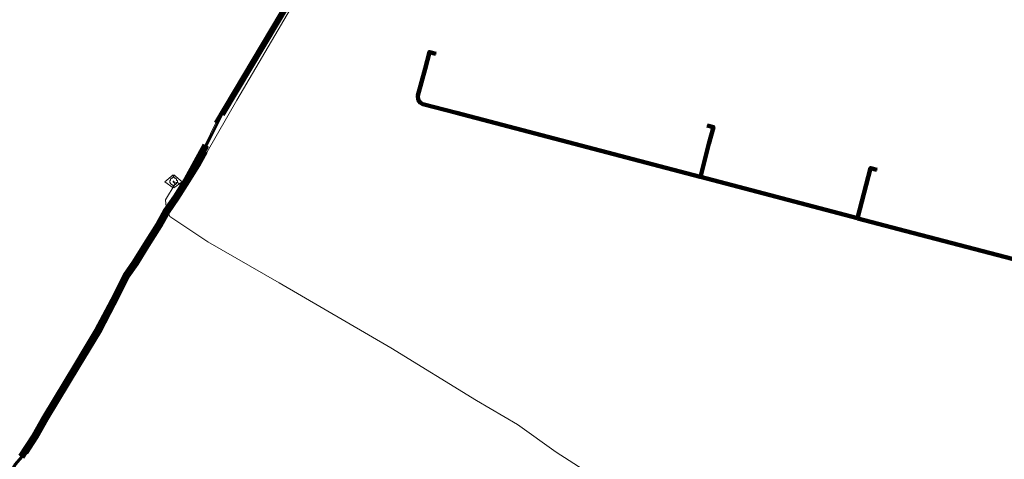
# Model space of a CAD drawing. Header units: metres. Extents: x 90551 to 91648, y 464474 to 467021.
# Tile 658 of 1056: x 90802 to 90944, y 465055 to 465118. Entities that reach past the tile are written whole.
import ezdxf
from ezdxf.lldxf.tags import DXFTag

# ---------------------------------------------------------------- set-up
doc = ezdxf.new("R2010")
doc.units = ezdxf.units.M
for name, color, linetype, lineweight in [('B-OI-KL-DATA_HULPSTUK_KPN BV-S', 90, 'Continuous', 18), ('B-OI-KL-DATA_KABELBED_KPN BV-G', 90, 'Continuous', 100), ('B-OI-KL-DATA_OVERIG_UNIVERSITEIT LEIDEN-G', 90, 'KL-DATA-SO', 18), ('B-OI-KL-DATA_SLIB LEIDEN PA CIRCET NEDERLAND-G', 90, 'KL-DATA-SO', 18), ('B-OI-KL-ET_MS_10 KV_LIANDER NV PAC 2AI68G2-G', 130, 'KL-MS-SO', 18)]:
    doc.layers.add(name, color=color, linetype=linetype, lineweight=lineweight)
for name, color, linetype, lineweight, transparency in [('B-OI-KL-ET_LS_MANTELBUIS_POLYETHEEN_125_LIANDER NV PAC 2AI68G2-G', 190, 'Continuous', 100, 0.5), ('B-OI-KL-ET_LS_MANTELBUIS_POLYETHEEN_160_LIANDER NV PAC 2AI68G2-G', 190, 'Continuous', 100, 0.5), ('B-OI-KL-ET_LS_MANTELBUIS_POLYVINYLCHLORIDE PVC_110_LIANDER NV PAC 2AI68G2-G', 190, 'Continuous', 100, 0.5), ('B-OI-KL-ET_LS_MANTELBUIS_POLYVINYLCHLORIDE PVC_160_LIANDER NV PAC 2AI68G2-G', 190, 'Continuous', 100, 0.5), ('B-OI-KL-ET_MS_MANTELBUIS_POLYETHEEN_125_LIANDER NV PAC 2AI68G2-G', 130, 'Continuous', 100, 0.5), ('B-OI-KL-ET_MS_MANTELBUIS_POLYETHEEN_160_LIANDER NV PAC 2AI68G2-G', 130, 'Continuous', 100, 0.5), ('B-OI-KL-ET_MS_MANTELBUIS_POLYVINYLCHLORIDE PVC_110_LIANDER NV PAC 2AI68G2-G', 130, 'Continuous', 100, 0.5), ('B-OI-KL-ET_MS_MANTELBUIS_POLYVINYLCHLORIDE PVC_160_LIANDER NV PAC 2AI68G2-G', 130, 'Continuous', 100, 0.5)]:
    doc.layers.add(name, color=color, linetype=linetype, lineweight=lineweight, transparency=transparency)
doc.styles.add('NLCS-ISO', font='NLCS-ISO.TTF')
tags = doc.linetypes.add('KL-DATA-SO', pattern='A,4,-1,[101,NLCS.SHX,S=0.5,R=0,X=0,Y=0],-1,4,-1,["D",Standard,S=1,R=0,X=-0.25,Y=-0.5],-1.5', length=12.5).pattern_tags.tags
tags[18] = DXFTag(74, 10)
tags = doc.linetypes.add('KL-MS-SO', pattern='A,4,-1,[103,NLCS.SHX,S=0.75,R=0,X=0,Y=0],-1,4,-1,["M",Standard,S=1,R=0,X=0,Y=-0.5],-2', length=13).pattern_tags.tags
tags[18] = DXFTag(74, 10)

# ---------------------------------------------------------------- blocks, each defined once
blk = doc.blocks.new('SKL-WTB_HULP_OVERIG-SO')
at = {"color": 0, "linetype": 'ByBlock', "lineweight": 18}
for points in [[(-0.14, 0.14), (0.14, -0.14)], [(0.14, 0.14), (-0.14, -0.14)]]:
    blk.add_lwpolyline(points, dxfattribs=at)
at = {"color": 0, "linetype": 'ByBlock', "lineweight": 18, "style": 'NLCS-ISO', "flags": 1}
for tag, p in [('TYPE', (1.5, 0)), ('OMSCHRIJVING', (1.5, -3)), ('LABEL', (1.5, -1.5))]:
    blk.add_attdef(tag, p, '', height=1, dxfattribs=at)

msp = doc.modelspace()

# ---------------------------------------------------------------- linework, layer by layer
at = {"layer": 'B-OI-KL-DATA_KABELBED_KPN BV-G', "flags": 128}
for points in [[(90900.307, 465095.393), (90894.433, 465096.938), (90865.106, 465104.653), (90860.252, 465105.931), (90859.84, 465106.14), (90859.582, 465106.526), (90859.539, 465107.152), (90860.557, 465111.018), (90861.196, 465113.45), (90862.144, 465113.188)], [(90900.324, 465095.389), (90901.561, 465100.192), (90902.196, 465102.606), (90901.301, 465102.843)], [(90923.004, 465089.422), (90924.259, 465094.264), (90924.889, 465096.681), (90925.809, 465096.426)], [(90923.043, 465089.411), (90923.004, 465089.422), (90900.324, 465095.389), (90900.307, 465095.393)], [(90955.587, 465080.85), (90949.74, 465082.388), (90928.899, 465087.871), (90923.043, 465089.411)]]:
    msp.add_lwpolyline(points, dxfattribs=at)
at = {"layer": 'B-OI-KL-DATA_OVERIG_UNIVERSITEIT LEIDEN-G', "flags": 128}
for points in [[(90932.1, 465191.4), (90930.1, 465191.5), (90925.5, 465191.6), (90919.4, 465192), (90909.9, 465193.4), (90891.8, 465197.9), (90889.6, 465198.7), (90889, 465198.7), (90888.5, 465198.6), (90887.9, 465197.8), (90882.1, 465188.1), (90873.1, 465173.1), (90867.4, 465163.9), (90861.9, 465154.9), (90856.8, 465146.3), (90843.4, 465123.6), (90833.4, 465106.5), (90827.6, 465096.4), (90826.4, 465094.7), (90825.9, 465094.4), (90825.2, 465094.3), (90824.8, 465094.6), (90824.2, 465094.7)], [(90900.307, 465095.393), (90894.433, 465096.938), (90865.106, 465104.653), (90860.252, 465105.931), (90859.84, 465106.14), (90859.582, 465106.526), (90859.54, 465107.152), (90860.557, 465111.019), (90861.196, 465113.45), (90862.144, 465113.188)], [(90900.324, 465095.389), (90901.561, 465100.192), (90902.196, 465102.606), (90901.301, 465102.843)], [(90923.004, 465089.422), (90924.259, 465094.264), (90924.889, 465096.681), (90925.809, 465096.426)], [(90923.043, 465089.411), (90923.004, 465089.422), (90900.324, 465095.389), (90900.307, 465095.393)], [(90824.2, 465094.7), (90824.5, 465094.4), (90823.1, 465092.1), (90823.2, 465091.1), (90823.7, 465089.7), (90829.2, 465086), (90839.5, 465080.1), (90855.6, 465070.7), (90868, 465063.1), (90873.9, 465059.6), (90879.5, 465055.6), (90890.9, 465048.3), (90909.2, 465037.4), (90927.3, 465027.1)], [(90955.587, 465080.85), (90949.74, 465082.388), (90928.899, 465087.871), (90923.043, 465089.411)]]:
    msp.add_lwpolyline(points, dxfattribs=at)
at = {"layer": 'B-OI-KL-DATA_SLIB LEIDEN PA CIRCET NEDERLAND-G', "flags": 128}
for points in [[(90932.1, 465191.4), (90930.1, 465191.5), (90925.5, 465191.6), (90919.4, 465192), (90909.9, 465193.4), (90891.8, 465197.9), (90889.6, 465198.7), (90889, 465198.7), (90888.5, 465198.6), (90887.9, 465197.8), (90882.1, 465188.1), (90873.1, 465173.1), (90867.4, 465163.9), (90861.9, 465154.9), (90856.8, 465146.3), (90843.4, 465123.6), (90833.4, 465106.5), (90827.6, 465096.4), (90826.4, 465094.7), (90825.9, 465094.4), (90825.2, 465094.3), (90824.8, 465094.6), (90824.2, 465094.7)], [(90824.2, 465094.2), (90824.1, 465094.2), (90824, 465094.3), (90823.9, 465094.3), (90823.9, 465094.4), (90823.8, 465094.4), (90823.8, 465094.5), (90823.7, 465094.6), (90823.7, 465094.7), (90823.7, 465094.8), (90823.7, 465094.9), (90823.8, 465094.9), (90823.8, 465095), (90823.8, 465095.1), (90823.9, 465095.1), (90823.9, 465095.2), (90824, 465095.2), (90824.1, 465095.2), (90824.1, 465095.3), (90824.2, 465095.3), (90824.2, 465095.7), (90823, 465094.7), (90824.2, 465093.8), (90824.2, 465094.2)], [(90824.3, 465093.8), (90824.3, 465094.2), (90824.4, 465094.2), (90824.4, 465094.3), (90824.5, 465094.3), (90824.6, 465094.3), (90824.6, 465094.4), (90824.7, 465094.4), (90824.7, 465094.5), (90824.7, 465094.6), (90824.8, 465094.6), (90824.8, 465094.7), (90824.8, 465094.8), (90824.8, 465094.9), (90824.7, 465094.9), (90824.7, 465095), (90824.7, 465095.1), (90824.6, 465095.1), (90824.6, 465095.2), (90824.5, 465095.2), (90824.4, 465095.2), (90824.4, 465095.3), (90824.3, 465095.3), (90824.3, 465095.7), (90825.5, 465094.7), (90824.3, 465093.8)], [(90824.3, 465093.8), (90824.3, 465094.2), (90824.4, 465094.2), (90824.4, 465094.3), (90824.5, 465094.3), (90824.6, 465094.3), (90824.6, 465094.4), (90824.7, 465094.4), (90824.7, 465094.5), (90824.7, 465094.6), (90824.8, 465094.6), (90824.8, 465094.7), (90824.8, 465094.8), (90824.8, 465094.9), (90824.7, 465094.9), (90824.7, 465095), (90824.7, 465095.1), (90824.6, 465095.1), (90824.6, 465095.2), (90824.5, 465095.2), (90824.4, 465095.2), (90824.4, 465095.3), (90824.3, 465095.3), (90824.3, 465095.7), (90825.5, 465094.7), (90824.3, 465093.8)], [(90824.2, 465094.7), (90824.5, 465094.4), (90823.1, 465092.1), (90823.2, 465091.1), (90823.7, 465089.7), (90829.2, 465086), (90839.5, 465080.1), (90855.6, 465070.7), (90868, 465063.1), (90873.9, 465059.6), (90879.5, 465055.6), (90890.9, 465048.3), (90909.2, 465037.4), (90918.8, 465031.6), (90927.3, 465027.1)], [(90824.2, 465094.7), (90824.3, 465094.7), (90824.3, 465094.8), (90824.2, 465094.8), (90824.2, 465094.7)]]:
    msp.add_lwpolyline(points, dxfattribs=at)
at = {"layer": 'B-OI-KL-ET_LS_MANTELBUIS_POLYETHEEN_125_LIANDER NV PAC 2AI68G2-G', "flags": 128}
for points in [[(90802.276, 465054.942), (90804.185, 465057.941), (90805.708, 465060.57), (90810.31, 465068.258), (90811.66, 465070.49), (90813.275, 465073.171), (90814.757, 465075.968), (90815.942, 465078.242), (90817.387, 465081.164), (90818.674, 465083.01), (90820.276, 465085.594), (90822.104, 465088.47), (90823.195, 465090.471), (90824.589, 465092.463), (90826.144, 465094.922), (90827.847, 465098.017), (90828.904, 465099.962)], [(90802.363, 465054.893), (90804.271, 465057.889), (90805.794, 465060.519), (90810.395, 465068.206), (90811.746, 465070.439), (90813.362, 465073.122), (90814.846, 465075.921), (90816.032, 465078.197), (90817.473, 465081.113), (90818.757, 465082.955), (90820.36, 465085.54), (90822.19, 465088.419), (90823.28, 465090.419), (90824.672, 465092.407), (90826.227, 465094.866), (90827.933, 465097.964), (90828.998, 465099.921)], [(90802.46, 465054.859), (90804.356, 465057.837), (90805.88, 465060.468), (90810.481, 465068.155), (90811.832, 465070.387), (90813.449, 465073.073), (90814.934, 465075.875), (90816.121, 465078.151), (90817.559, 465081.062), (90818.841, 465082.9), (90820.445, 465085.487), (90822.276, 465088.368), (90823.365, 465090.366), (90824.755, 465092.352), (90826.313, 465094.815), (90828.02, 465097.916), (90829.086, 465099.873)], [(90802.635, 465055.693), (90804.1, 465057.993), (90805.621, 465060.62), (90810.224, 465068.309), (90811.575, 465070.542), (90813.188, 465073.221), (90814.669, 465076.014), (90815.853, 465078.287), (90817.3, 465081.215), (90818.59, 465083.065), (90820.191, 465085.647), (90822.017, 465088.521), (90823.11, 465090.524), (90824.505, 465092.518), (90826.059, 465094.975), (90827.513, 465097.303), (90828.565, 465099.233)], [(90802.804, 465055.585), (90804.271, 465057.889), (90805.794, 465060.519), (90810.395, 465068.206), (90811.746, 465070.439), (90813.362, 465073.122), (90814.846, 465075.921), (90816.032, 465078.197), (90817.473, 465081.113), (90818.757, 465082.955), (90820.36, 465085.54), (90822.19, 465088.419), (90823.28, 465090.419), (90824.672, 465092.407), (90826.229, 465094.869), (90827.686, 465097.202), (90828.741, 465099.138)], [(90802.973, 465055.478), (90804.442, 465057.785), (90805.966, 465060.418), (90810.567, 465068.103), (90811.917, 465070.335), (90813.536, 465073.024), (90815.023, 465075.828), (90816.21, 465078.106), (90817.646, 465081.011), (90818.925, 465082.845), (90820.53, 465085.434), (90822.362, 465088.317), (90823.45, 465090.313), (90824.839, 465092.296), (90826.398, 465094.762), (90827.859, 465097.101), (90828.916, 465099.042)]]:
    msp.add_lwpolyline(points, dxfattribs=at)
at = {"layer": 'B-OI-KL-ET_LS_MANTELBUIS_POLYETHEEN_160_LIANDER NV PAC 2AI68G2-G', "flags": 128}
for points in [[(90802.127, 465055.08), (90804.014, 465058.045), (90805.535, 465060.671), (90810.138, 465068.361), (90811.489, 465070.594), (90813.101, 465073.27), (90814.58, 465076.061), (90815.764, 465078.333), (90817.214, 465081.266), (90818.507, 465083.12), (90820.106, 465085.7), (90821.931, 465088.572), (90823.025, 465090.577), (90824.422, 465092.573), (90825.972, 465095.024), (90827.672, 465098.113), (90828.728, 465100.058)], [(90802.197, 465055.004), (90804.1, 465057.993), (90805.621, 465060.62), (90810.224, 465068.309), (90811.575, 465070.542), (90813.188, 465073.221), (90814.669, 465076.014), (90815.853, 465078.287), (90817.3, 465081.215), (90818.59, 465083.065), (90820.191, 465085.647), (90822.017, 465088.521), (90823.11, 465090.524), (90824.505, 465092.518), (90826.058, 465094.973), (90827.76, 465098.065), (90828.816, 465100.01)]]:
    msp.add_lwpolyline(points, dxfattribs=at)
at = {"layer": 'B-OI-KL-ET_LS_MANTELBUIS_POLYVINYLCHLORIDE PVC_110_LIANDER NV PAC 2AI68G2-G', "flags": 128}
for points in [[(90887.102, 465198.279), (90831.168, 465104.469)], [(90887.187, 465198.228), (90831.254, 465104.418)], [(90887.273, 465198.177), (90831.358, 465104.377)]]:
    msp.add_lwpolyline(points, dxfattribs=at)
at = {"layer": 'B-OI-KL-ET_LS_MANTELBUIS_POLYVINYLCHLORIDE PVC_160_LIANDER NV PAC 2AI68G2-G', "flags": 128}
msp.add_lwpolyline([(90830.37, 465103.232), (90886.976, 465198.337)], dxfattribs=at)
at = {"layer": 'B-OI-KL-ET_MS_10 KV_LIANDER NV PAC 2AI68G2-G', "flags": 128}
for points in [[(90927.102, 465190.935), (90915.689, 465193.451), (90888.916, 465199.657), (90888.785, 465199.675), (90888.652, 465199.682), (90888.519, 465199.678), (90888.388, 465199.662), (90888.258, 465199.635), (90888.131, 465199.597), (90888.007, 465199.549), (90887.888, 465199.49), (90887.775, 465199.421), (90887.667, 465199.343), (90887.567, 465199.256), (90887.475, 465199.161), (90887.391, 465199.058), (90887.316, 465198.948), (90886.976, 465198.337), (90830.37, 465103.232), (90828.821, 465100.013), (90827.757, 465098.06), (90826.055, 465094.968), (90824.505, 465092.518), (90823.11, 465090.524), (90822.017, 465088.521), (90820.191, 465085.647), (90818.59, 465083.065), (90817.3, 465081.215), (90815.853, 465078.287), (90814.669, 465076.014), (90813.188, 465073.221), (90811.575, 465070.542), (90810.224, 465068.309), (90805.621, 465060.62), (90804.1, 465057.993), (90802.2, 465055.009), (90801.276, 465053.952), (90737.231, 464945.398), (90735.965, 464943.289), (90735.927, 464943.232), (90735.885, 464943.178), (90735.838, 464943.128), (90735.787, 464943.082), (90735.732, 464943.041), (90735.674, 464943.005), (90735.613, 464942.974), (90735.55, 464942.948), (90735.484, 464942.927), (90735.417, 464942.913), (90735.349, 464942.904), (90735.281, 464942.901), (90735.212, 464942.904), (90735.144, 464942.912), (90735.077, 464942.927), (90735.012, 464942.947), (90734.948, 464942.972), (90734.887, 464943.003), (90733.334, 464943.876), (90717.783, 464953.009), (90716.802, 464953.456), (90715.321, 464952.371), (90713.562, 464951.252), (90711.434, 464950.159), (90708.977, 464949.169), (90707.252, 464948.652), (90704.855, 464948.154), (90702.815, 464947.927), (90695.467, 464947.48), (90685.878, 464946.905)], [(90927.102, 465190.935), (90915.689, 465193.451), (90888.916, 465199.657), (90888.785, 465199.675), (90888.652, 465199.682), (90888.519, 465199.678), (90888.388, 465199.662), (90888.258, 465199.635), (90888.131, 465199.597), (90888.007, 465199.549), (90887.888, 465199.49), (90887.775, 465199.421), (90887.667, 465199.343), (90887.567, 465199.256), (90887.475, 465199.161), (90887.391, 465199.058), (90887.316, 465198.948), (90886.976, 465198.337), (90830.37, 465103.232), (90828.821, 465100.013), (90827.757, 465098.06), (90826.055, 465094.968), (90824.505, 465092.518), (90823.11, 465090.524), (90822.017, 465088.521), (90820.191, 465085.647), (90818.59, 465083.065), (90817.3, 465081.215), (90815.853, 465078.287), (90814.669, 465076.014), (90813.188, 465073.221), (90811.575, 465070.542), (90810.224, 465068.309), (90805.621, 465060.62), (90804.1, 465057.993), (90802.2, 465055.009), (90801.276, 465053.952), (90737.231, 464945.398), (90735.965, 464943.289), (90735.927, 464943.232), (90735.885, 464943.178), (90735.838, 464943.128), (90735.787, 464943.082), (90735.732, 464943.041), (90735.674, 464943.005), (90735.613, 464942.974), (90735.55, 464942.948), (90735.484, 464942.927), (90735.417, 464942.913), (90735.349, 464942.904), (90735.281, 464942.901), (90735.212, 464942.904), (90735.144, 464942.912), (90735.077, 464942.927), (90735.012, 464942.947), (90734.948, 464942.972), (90734.887, 464943.003), (90733.334, 464943.876), (90717.783, 464953.009), (90716.802, 464953.456), (90715.321, 464952.371), (90713.562, 464951.252), (90711.434, 464950.159), (90708.977, 464949.169), (90707.252, 464948.652), (90704.855, 464948.154), (90702.815, 464947.927), (90695.467, 464947.48), (90685.878, 464946.905)], [(90772.372, 464919.508), (90771.304, 464920.082), (90761.29, 464926.057), (90753.447, 464930.963), (90737.089, 464940.701), (90735.976, 464941.402), (90735.912, 464941.446), (90735.853, 464941.495), (90735.798, 464941.549), (90735.748, 464941.607), (90735.703, 464941.67), (90735.663, 464941.736), (90735.63, 464941.806), (90735.602, 464941.878), (90735.581, 464941.952), (90735.566, 464942.028), (90735.558, 464942.104), (90735.556, 464942.181), (90735.561, 464942.258), (90735.572, 464942.335), (90735.59, 464942.41), (90735.614, 464942.483), (90735.645, 464942.554), (90735.681, 464942.622), (90737.317, 464945.347), (90801.358, 465053.893), (90802.28, 465054.949), (90804.185, 465057.941), (90805.708, 465060.57), (90810.31, 465068.258), (90811.66, 465070.49), (90813.275, 465073.171), (90814.757, 465075.968), (90815.942, 465078.242), (90817.387, 465081.164), (90818.674, 465083.01), (90820.276, 465085.594), (90822.104, 465088.47), (90823.195, 465090.471), (90824.589, 465092.463), (90826.141, 465094.917), (90827.845, 465098.012), (90828.91, 465099.967), (90831.166, 465104.466), (90887.087, 465198.253), (90887.479, 465198.938), (90887.542, 465199.026), (90887.612, 465199.108), (90887.689, 465199.183), (90887.772, 465199.251), (90887.86, 465199.312), (90887.954, 465199.364), (90888.052, 465199.409), (90888.154, 465199.444), (90888.258, 465199.47), (90888.364, 465199.487), (90888.472, 465199.494), (90888.579, 465199.492), (90888.686, 465199.481), (90888.792, 465199.46), (90918.159, 465192.757)], [(90772.372, 464919.508), (90771.304, 464920.082), (90761.29, 464926.057), (90753.447, 464930.963), (90737.089, 464940.701), (90735.976, 464941.402), (90735.912, 464941.446), (90735.853, 464941.495), (90735.798, 464941.549), (90735.748, 464941.607), (90735.703, 464941.67), (90735.663, 464941.736), (90735.63, 464941.806), (90735.602, 464941.878), (90735.581, 464941.952), (90735.566, 464942.028), (90735.558, 464942.104), (90735.556, 464942.181), (90735.561, 464942.258), (90735.572, 464942.335), (90735.59, 464942.41), (90735.614, 464942.483), (90735.645, 464942.554), (90735.681, 464942.622), (90737.317, 464945.347), (90801.358, 465053.893), (90802.28, 465054.949), (90804.185, 465057.941), (90805.708, 465060.57), (90810.31, 465068.258), (90811.66, 465070.49), (90813.275, 465073.171), (90814.757, 465075.968), (90815.942, 465078.242), (90817.387, 465081.164), (90818.674, 465083.01), (90820.276, 465085.594), (90822.104, 465088.47), (90823.195, 465090.471), (90824.589, 465092.463), (90826.141, 465094.917), (90827.845, 465098.012), (90828.91, 465099.967), (90831.166, 465104.466), (90887.087, 465198.253), (90887.479, 465198.938), (90887.542, 465199.026), (90887.612, 465199.108), (90887.689, 465199.183), (90887.772, 465199.251), (90887.86, 465199.312), (90887.954, 465199.364), (90888.052, 465199.409), (90888.154, 465199.444), (90888.258, 465199.47), (90888.364, 465199.487), (90888.472, 465199.494), (90888.579, 465199.492), (90888.686, 465199.481), (90888.792, 465199.46), (90918.159, 465192.757)], [(90772.419, 464919.596), (90771.353, 464920.169), (90761.342, 464926.142), (90753.499, 464931.048), (90737.141, 464940.786), (90736.029, 464941.486), (90735.973, 464941.525), (90735.92, 464941.569), (90735.871, 464941.617), (90735.826, 464941.669), (90735.786, 464941.725), (90735.751, 464941.784), (90735.721, 464941.845), (90735.697, 464941.909), (90735.678, 464941.975), (90735.665, 464942.043), (90735.657, 464942.111), (90735.656, 464942.179), (90735.66, 464942.248), (90735.67, 464942.315), (90735.686, 464942.382), (90735.708, 464942.447), (90735.735, 464942.51), (90735.767, 464942.571), (90737.403, 464945.296), (90801.439, 465053.834), (90802.36, 465054.889), (90804.271, 465057.889), (90805.794, 465060.519), (90810.395, 465068.206), (90811.746, 465070.439), (90813.362, 465073.122), (90814.846, 465075.921), (90816.032, 465078.197), (90817.473, 465081.113), (90818.757, 465082.955), (90820.36, 465085.54), (90822.19, 465088.419), (90823.28, 465090.419), (90824.672, 465092.407), (90826.227, 465094.866), (90827.933, 465097.964), (90828.998, 465099.921), (90831.254, 465104.418), (90887.173, 465198.203), (90887.565, 465198.886), (90887.622, 465198.966), (90887.686, 465199.041), (90887.757, 465199.11), (90887.833, 465199.172), (90887.915, 465199.228), (90888.001, 465199.276), (90888.091, 465199.316), (90888.184, 465199.348), (90888.28, 465199.372), (90888.377, 465199.388), (90888.475, 465199.394), (90888.574, 465199.392), (90888.672, 465199.382), (90888.769, 465199.363), (90918.137, 465192.66)], [(90772.419, 464919.596), (90771.353, 464920.169), (90761.342, 464926.142), (90753.499, 464931.048), (90737.141, 464940.786), (90736.029, 464941.486), (90735.973, 464941.525), (90735.92, 464941.569), (90735.871, 464941.617), (90735.826, 464941.669), (90735.786, 464941.725), (90735.751, 464941.784), (90735.721, 464941.845), (90735.697, 464941.909), (90735.678, 464941.975), (90735.665, 464942.043), (90735.657, 464942.111), (90735.656, 464942.179), (90735.66, 464942.248), (90735.67, 464942.315), (90735.686, 464942.382), (90735.708, 464942.447), (90735.735, 464942.51), (90735.767, 464942.571), (90737.403, 464945.296), (90801.439, 465053.834), (90802.36, 465054.889), (90804.271, 465057.889), (90805.794, 465060.519), (90810.395, 465068.206), (90811.746, 465070.439), (90813.362, 465073.122), (90814.846, 465075.921), (90816.032, 465078.197), (90817.473, 465081.113), (90818.757, 465082.955), (90820.36, 465085.54), (90822.19, 465088.419), (90823.28, 465090.419), (90824.672, 465092.407), (90826.227, 465094.866), (90827.933, 465097.964), (90828.998, 465099.921), (90831.254, 465104.418), (90887.173, 465198.203), (90887.565, 465198.886), (90887.622, 465198.966), (90887.686, 465199.041), (90887.757, 465199.11), (90887.833, 465199.172), (90887.915, 465199.228), (90888.001, 465199.276), (90888.091, 465199.316), (90888.184, 465199.348), (90888.28, 465199.372), (90888.377, 465199.388), (90888.475, 465199.394), (90888.574, 465199.392), (90888.672, 465199.382), (90888.769, 465199.363), (90918.137, 465192.66)], [(90772.467, 464919.684), (90771.402, 464920.256), (90761.394, 464926.227), (90753.551, 464931.133), (90737.193, 464940.871), (90736.082, 464941.571), (90736.033, 464941.605), (90735.987, 464941.643), (90735.944, 464941.685), (90735.905, 464941.731), (90735.87, 464941.779), (90735.839, 464941.831), (90735.813, 464941.885), (90735.792, 464941.941), (90735.775, 464941.999), (90735.764, 464942.057), (90735.757, 464942.117), (90735.759, 464942.237), (90735.768, 464942.296), (90735.782, 464942.355), (90735.801, 464942.411), (90735.825, 464942.467), (90735.853, 464942.519), (90737.489, 464945.245), (90801.52, 465053.775), (90802.441, 465054.829), (90804.356, 465057.837), (90805.88, 465060.468), (90810.481, 465068.155), (90811.832, 465070.387), (90813.449, 465073.073), (90814.934, 465075.875), (90816.121, 465078.151), (90817.559, 465081.062), (90818.841, 465082.9), (90820.445, 465085.487), (90822.276, 465088.368), (90823.365, 465090.366), (90824.755, 465092.352), (90826.313, 465094.815), (90828.02, 465097.916), (90829.087, 465099.874), (90831.342, 465104.37), (90887.26, 465198.152), (90887.65, 465198.834), (90887.703, 465198.907), (90887.761, 465198.975), (90887.825, 465199.037), (90887.895, 465199.094), (90887.969, 465199.144), (90888.047, 465199.187), (90888.129, 465199.224), (90888.214, 465199.253), (90888.301, 465199.275), (90888.39, 465199.288), (90888.479, 465199.294), (90888.569, 465199.293), (90888.658, 465199.283), (90888.746, 465199.265), (90918.115, 465192.562)], [(90772.467, 464919.684), (90771.402, 464920.256), (90761.394, 464926.227), (90753.551, 464931.133), (90737.193, 464940.871), (90736.082, 464941.571), (90736.033, 464941.605), (90735.987, 464941.643), (90735.944, 464941.685), (90735.905, 464941.731), (90735.87, 464941.779), (90735.839, 464941.831), (90735.813, 464941.885), (90735.792, 464941.941), (90735.775, 464941.999), (90735.764, 464942.057), (90735.757, 464942.117), (90735.759, 464942.237), (90735.768, 464942.296), (90735.782, 464942.355), (90735.801, 464942.411), (90735.825, 464942.467), (90735.853, 464942.519), (90737.489, 464945.245), (90801.52, 465053.775), (90802.441, 465054.829), (90804.356, 465057.837), (90805.88, 465060.468), (90810.481, 465068.155), (90811.832, 465070.387), (90813.449, 465073.073), (90814.934, 465075.875), (90816.121, 465078.151), (90817.559, 465081.062), (90818.841, 465082.9), (90820.445, 465085.487), (90822.276, 465088.368), (90823.365, 465090.366), (90824.755, 465092.352), (90826.313, 465094.815), (90828.02, 465097.916), (90829.087, 465099.874), (90831.342, 465104.37), (90887.26, 465198.152), (90887.65, 465198.834), (90887.703, 465198.907), (90887.761, 465198.975), (90887.825, 465199.037), (90887.895, 465199.094), (90887.969, 465199.144), (90888.047, 465199.187), (90888.129, 465199.224), (90888.214, 465199.253), (90888.301, 465199.275), (90888.39, 465199.288), (90888.479, 465199.294), (90888.569, 465199.293), (90888.658, 465199.283), (90888.746, 465199.265), (90918.115, 465192.562)]]:
    msp.add_lwpolyline(points, dxfattribs=at)
at = {"layer": 'B-OI-KL-ET_MS_MANTELBUIS_POLYETHEEN_125_LIANDER NV PAC 2AI68G2-G', "flags": 128}
for points in [[(90802.363, 465054.893), (90804.271, 465057.889), (90805.794, 465060.519), (90810.395, 465068.206), (90811.746, 465070.439), (90813.362, 465073.122), (90814.846, 465075.921), (90816.032, 465078.197), (90817.473, 465081.113), (90818.757, 465082.955), (90820.36, 465085.54), (90822.19, 465088.419), (90823.28, 465090.419), (90824.672, 465092.407), (90826.227, 465094.866), (90827.933, 465097.964), (90828.998, 465099.921)], [(90802.46, 465054.859), (90804.356, 465057.837), (90805.88, 465060.468), (90810.481, 465068.155), (90811.832, 465070.387), (90813.449, 465073.073), (90814.934, 465075.875), (90816.121, 465078.151), (90817.559, 465081.062), (90818.841, 465082.9), (90820.445, 465085.487), (90822.276, 465088.368), (90823.365, 465090.366), (90824.755, 465092.352), (90826.313, 465094.815), (90828.02, 465097.916), (90829.086, 465099.873)]]:
    msp.add_lwpolyline(points, dxfattribs=at)
at = {"layer": 'B-OI-KL-ET_MS_MANTELBUIS_POLYETHEEN_160_LIANDER NV PAC 2AI68G2-G', "flags": 128}
msp.add_lwpolyline([(90802.197, 465055.004), (90804.1, 465057.993), (90805.621, 465060.62), (90810.224, 465068.309), (90811.575, 465070.542), (90813.188, 465073.221), (90814.669, 465076.014), (90815.853, 465078.287), (90817.3, 465081.215), (90818.59, 465083.065), (90820.191, 465085.647), (90822.017, 465088.521), (90823.11, 465090.524), (90824.505, 465092.518), (90826.058, 465094.973), (90827.76, 465098.065), (90828.816, 465100.01)], dxfattribs=at)
at = {"layer": 'B-OI-KL-ET_MS_MANTELBUIS_POLYVINYLCHLORIDE PVC_110_LIANDER NV PAC 2AI68G2-G', "flags": 128}
for points in [[(90887.102, 465198.279), (90831.168, 465104.469)], [(90887.187, 465198.228), (90831.254, 465104.418)], [(90887.273, 465198.177), (90831.358, 465104.377)]]:
    msp.add_lwpolyline(points, dxfattribs=at)
at = {"layer": 'B-OI-KL-ET_MS_MANTELBUIS_POLYVINYLCHLORIDE PVC_160_LIANDER NV PAC 2AI68G2-G', "flags": 128}
msp.add_lwpolyline([(90830.37, 465103.232), (90886.976, 465198.337)], dxfattribs=at)

# ---------------------------------------------------------------- block references
at = {"layer": 'B-OI-KL-DATA_HULPSTUK_KPN BV-S', "xscale": 0.2, "yscale": 0.2, "zscale": 0.2}
for p in [(90862.144, 465113.188), (90901.301, 465102.843), (90925.809, 465096.426), (90900.306, 465095.393), (90900.306, 465095.393), (90900.324, 465095.389), (90923.004, 465089.422), (90923.043, 465089.411), (90923.043, 465089.411)]:
    msp.add_blockref('SKL-WTB_HULP_OVERIG-SO', p, dxfattribs=at)

doc.saveas('drawing.dxf')
